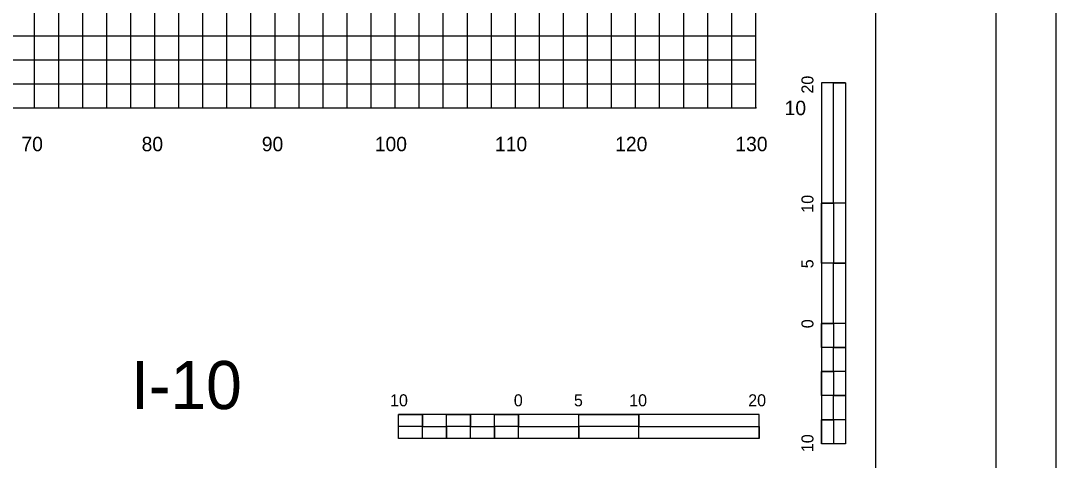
# Model space of a CAD drawing. Extents: x 1797809 to 2198143, y 249608 to 1237864.
# Drawn here: x 2195111.7 to 2195197.9, y 1237228.8 to 1237265.4 of the extents above; entities that cross this region are included whole.
import ezdxf

# ---------------------------------------------------------------- set-up
doc = ezdxf.new("R2010")
doc.units = 0
for name, color, linetype in [('10', 7, 'Continuous'), ('29', 7, 'Continuous'), ('31', 7, 'Continuous'), ('60', 7, 'Continuous'), ('GSCOLORFILL', 7, 'Continuous'), ('GSSHT', 7, 'Continuous'), ('Level 33', 7, 'Continuous'), ('Level 45', 7, 'Continuous')]:
    doc.layers.add(name, color=color, linetype=linetype)

msp = doc.modelspace()

# ---------------------------------------------------------------- linework, layer by layer
at = {"layer": '29'}
for p, q in [((2195178.332, 1237260.195), (2195178.332, 1237230.195)), ((2195180.332, 1237260.195), (2195178.332, 1237260.195)), ((2195180.332, 1237260.195), (2195180.332, 1237250.195)), ((2195180.332, 1237260.195), (2195180.332, 1237230.195)), ((2195179.332, 1237250.195), (2195178.332, 1237250.195)), ((2195180.332, 1237250.195), (2195178.332, 1237250.195)), ((2195179.332, 1237250.195), (2195179.332, 1237245.195)), ((2195180.332, 1237245.195), (2195178.332, 1237245.195)), ((2195180.332, 1237245.195), (2195179.332, 1237245.195)), ((2195180.332, 1237245.195), (2195180.332, 1237240.195)), ((2195179.332, 1237240.195), (2195178.332, 1237240.195)), ((2195180.332, 1237240.195), (2195178.332, 1237240.195)), ((2195179.332, 1237240.195), (2195179.332, 1237238.195)), ((2195180.332, 1237238.195), (2195179.332, 1237238.195)), ((2195180.332, 1237238.195), (2195180.332, 1237236.195)), ((2195179.332, 1237236.195), (2195178.332, 1237236.195)), ((2195179.332, 1237236.195), (2195179.332, 1237234.195)), ((2195180.332, 1237234.195), (2195179.332, 1237234.195)), ((2195180.332, 1237234.195), (2195180.332, 1237232.195)), ((2195173.128, 1237232.63), (2195143.128, 1237232.63)), ((2195143.128, 1237230.63), (2195143.128, 1237232.63)), ((2195145.128, 1237231.63), (2195145.128, 1237232.63)), ((2195149.128, 1237231.63), (2195149.128, 1237232.63)), ((2195153.128, 1237231.63), (2195153.128, 1237232.63)), ((2195153.128, 1237230.63), (2195153.128, 1237232.63)), ((2195158.128, 1237230.63), (2195158.128, 1237232.63)), ((2195163.128, 1237231.63), (2195163.128, 1237232.63)), ((2195163.128, 1237230.63), (2195163.128, 1237232.63)), ((2195173.128, 1237230.63), (2195173.128, 1237232.63)), ((2195179.332, 1237232.195), (2195178.332, 1237232.195)), ((2195179.332, 1237232.195), (2195179.332, 1237230.195)), ((2195145.128, 1237231.63), (2195143.128, 1237231.63)), ((2195147.128, 1237230.63), (2195147.128, 1237231.63)), ((2195149.128, 1237231.63), (2195147.128, 1237231.63)), ((2195151.128, 1237230.63), (2195151.128, 1237231.63)), ((2195153.128, 1237231.63), (2195151.128, 1237231.63)), ((2195158.128, 1237230.63), (2195158.128, 1237231.63)), ((2195163.128, 1237231.63), (2195158.128, 1237231.63)), ((2195173.128, 1237230.63), (2195143.128, 1237230.63)), ((2195147.128, 1237230.63), (2195145.128, 1237230.63)), ((2195151.128, 1237230.63), (2195149.128, 1237230.63)), ((2195158.128, 1237230.63), (2195153.128, 1237230.63)), ((2195173.128, 1237230.63), (2195163.128, 1237230.63)), ((2195180.332, 1237230.195), (2195178.332, 1237230.195))]:
    msp.add_line(p, q, dxfattribs=at)
for points in [[(2195179.332, 1237250.195), (2195179.332, 1237260.195), (2195180.332, 1237260.195), (2195180.332, 1237250.195)], [(2195178.332, 1237245.195), (2195178.332, 1237250.195), (2195179.332, 1237250.195), (2195179.332, 1237245.195)], [(2195179.332, 1237240.195), (2195179.332, 1237245.195), (2195180.332, 1237245.195), (2195180.332, 1237240.195)], [(2195178.332, 1237238.195), (2195178.332, 1237240.195), (2195179.332, 1237240.195), (2195179.332, 1237238.195)], [(2195179.332, 1237236.195), (2195179.332, 1237238.195), (2195180.332, 1237238.195), (2195180.332, 1237236.195)], [(2195178.332, 1237234.195), (2195178.332, 1237236.195), (2195179.332, 1237236.195), (2195179.332, 1237234.195)], [(2195179.332, 1237232.195), (2195179.332, 1237234.195), (2195180.332, 1237234.195), (2195180.332, 1237232.195)], [(2195143.128, 1237232.63), (2195145.128, 1237232.63), (2195145.128, 1237231.63), (2195143.128, 1237231.63)], [(2195147.128, 1237232.63), (2195149.128, 1237232.63), (2195149.128, 1237231.63), (2195147.128, 1237231.63)], [(2195151.128, 1237232.63), (2195153.128, 1237232.63), (2195153.128, 1237231.63), (2195151.128, 1237231.63)], [(2195158.128, 1237232.63), (2195163.128, 1237232.63), (2195163.128, 1237231.63), (2195158.128, 1237231.63)], [(2195178.332, 1237230.195), (2195178.332, 1237232.195), (2195179.332, 1237232.195), (2195179.332, 1237230.195)], [(2195145.128, 1237231.63), (2195147.128, 1237231.63), (2195147.128, 1237230.63), (2195145.128, 1237230.63)], [(2195149.128, 1237231.63), (2195151.128, 1237231.63), (2195151.128, 1237230.63), (2195149.128, 1237230.63)], [(2195153.128, 1237231.63), (2195158.128, 1237231.63), (2195158.128, 1237230.63), (2195153.128, 1237230.63)], [(2195163.128, 1237231.63), (2195173.128, 1237231.63), (2195173.128, 1237230.63), (2195163.128, 1237230.63)]]:
    msp.add_lwpolyline(points, close=True, dxfattribs=at)
at = {"layer": '60'}
for p, q in [((2195172.86, 1237258.106), (2195172.86, 1237318.106)), ((2195042.86, 1237258.106), (2195172.86, 1237258.106)), ((2195112.86, 1237258.046), (2195112.86, 1237258.106)), ((2195122.86, 1237258.046), (2195122.86, 1237258.106)), ((2195132.86, 1237258.046), (2195132.86, 1237258.106)), ((2195142.86, 1237258.046), (2195142.86, 1237258.106)), ((2195152.86, 1237258.046), (2195152.86, 1237258.106)), ((2195162.86, 1237258.046), (2195162.86, 1237258.106)), ((2195172.86, 1237258.046), (2195172.86, 1237258.106)), ((2195172.92, 1237258.106), (2195172.86, 1237258.106))]:
    msp.add_line(p, q, dxfattribs=at)
at = {"layer": 'GSCOLORFILL'}
msp.add_lwpolyline([(2194870.363, 1237123.036), (2195192.863, 1237123.036), (2195192.863, 1237333.036), (2194870.363, 1237333.036)], close=True, dxfattribs=at)
at = {"layer": 'GSSHT'}
for p, q in [((2195112.86, 1237258.106), (2195112.86, 1237318.106)), ((2195114.86, 1237258.106), (2195114.86, 1237318.106)), ((2195116.86, 1237258.106), (2195116.86, 1237318.106)), ((2195118.86, 1237258.106), (2195118.86, 1237318.106)), ((2195120.86, 1237258.106), (2195120.86, 1237318.106)), ((2195122.86, 1237258.106), (2195122.86, 1237318.106)), ((2195124.86, 1237258.106), (2195124.86, 1237318.106)), ((2195126.86, 1237258.106), (2195126.86, 1237318.106)), ((2195128.86, 1237258.106), (2195128.86, 1237318.106)), ((2195130.86, 1237258.106), (2195130.86, 1237318.106)), ((2195132.86, 1237258.106), (2195132.86, 1237318.106)), ((2195134.86, 1237258.106), (2195134.86, 1237318.106)), ((2195136.86, 1237258.106), (2195136.86, 1237318.106)), ((2195138.86, 1237258.106), (2195138.86, 1237318.106)), ((2195140.86, 1237258.106), (2195140.86, 1237318.106)), ((2195142.86, 1237258.106), (2195142.86, 1237318.106)), ((2195144.86, 1237258.106), (2195144.86, 1237318.106)), ((2195146.86, 1237258.106), (2195146.86, 1237318.106)), ((2195148.86, 1237258.106), (2195148.86, 1237318.106)), ((2195150.86, 1237258.106), (2195150.86, 1237318.106)), ((2195152.86, 1237258.106), (2195152.86, 1237318.106)), ((2195154.86, 1237258.106), (2195154.86, 1237318.106)), ((2195156.86, 1237258.106), (2195156.86, 1237318.106)), ((2195158.86, 1237258.106), (2195158.86, 1237318.106)), ((2195160.86, 1237258.106), (2195160.86, 1237318.106)), ((2195162.86, 1237258.106), (2195162.86, 1237318.106)), ((2195164.86, 1237258.106), (2195164.86, 1237318.106)), ((2195166.86, 1237258.106), (2195166.86, 1237318.106)), ((2195168.86, 1237258.106), (2195168.86, 1237318.106)), ((2195170.86, 1237258.106), (2195170.86, 1237318.106)), ((2195172.86, 1237258.106), (2195172.86, 1237318.106)), ((2195042.86, 1237264.106), (2195172.86, 1237264.106)), ((2195042.86, 1237262.106), (2195172.86, 1237262.106)), ((2195042.86, 1237260.106), (2195172.86, 1237260.106)), ((2195042.86, 1237258.106), (2195172.86, 1237258.106))]:
    msp.add_line(p, q, dxfattribs=at)
msp.add_lwpolyline([(2194857.863, 1237118.036), (2195197.863, 1237118.036), (2195197.863, 1237338.036), (2194857.863, 1237338.036)], close=True, dxfattribs=at)
at = {"layer": 'Level 45'}
msp.add_lwpolyline([(2194882.86, 1237133.046), (2195182.86, 1237133.046), (2195182.86, 1237323.046), (2194882.86, 1237323.046)], close=True, dxfattribs=at)

# ---------------------------------------------------------------- texts
at = {"layer": '10'}
for s, p in [('70', (2195111.76, 1237254.506)), ('80', (2195121.76, 1237254.506)), ('90', (2195131.76, 1237254.506)), ('100', (2195141.16, 1237254.506)), ('110', (2195151.16, 1237254.506)), ('120', (2195161.16, 1237254.506)), ('130', (2195171.16, 1237254.506))]:
    msp.add_text(s, height=1.2, dxfattribs=at).set_placement(p)
at = {"layer": '29'}
for s, height, rotation, p in [('20', 0.9991, 90.0572, (2195177.658, 1237259.295)), ('10', 0.9991, 90.0572, (2195177.658, 1237249.395)), ('5', 1, 90.0572, (2195177.658, 1237244.78)), ('0', 1, 90.0572, (2195177.658, 1237239.795)), ('10', 0.9991, 0.0572, (2195142.428, 1237233.305)), ('0', 1, 0.0572, (2195152.728, 1237233.304)), ('5', 0.999, 0.0572, (2195157.729, 1237233.304)), ('10', 0.9991, 0.0572, (2195162.328, 1237233.305)), ('20', 0.9991, 0.0572, (2195172.229, 1237233.305)), ('10', 0.9991, 90.0572, (2195177.658, 1237229.495))]:
    msp.add_text(s, height=height, rotation=rotation, dxfattribs=at).set_placement(p)
at = {"layer": '31'}
msp.add_text('10', height=1.2, dxfattribs=at).set_placement((2195175.26, 1237257.506))
at = {"layer": 'Level 33'}
msp.add_text('I-10', height=3.9977, rotation=360, dxfattribs=at).set_placement((2195120.885, 1237233.073))

doc.saveas('drawing.dxf')
